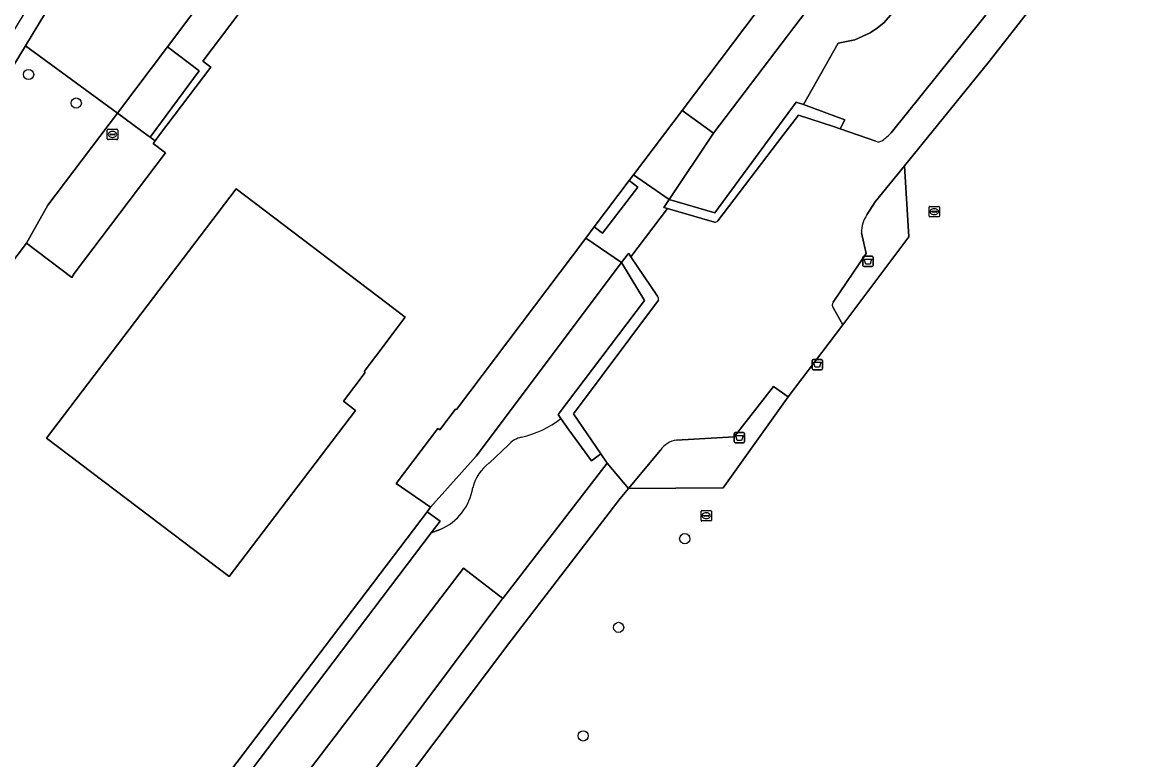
# Model space of a CAD drawing. Extents: x 160349 to 161355, y 381727 to 382854.
# Drawn here: x 161066.3 to 161172.9, y 382075.3 to 382146.1 of the extents above; entities that cross this region are included whole.
import ezdxf

# ---------------------------------------------------------------- set-up
doc = ezdxf.new("R2010")
doc.units = 0
for name, color, linetype in [('IMGEO_Afvalbak', 7, 'Continuous'), ('IMGEO_Boom', 7, 'Continuous'), ('IMGEO_Erf', 7, 'Continuous'), ('IMGEO_Grasland_overig', 7, 'Continuous'), ('IMGEO_Groenvoorziening', 7, 'Continuous'), ('IMGEO_Haag', 7, 'Continuous'), ('IMGEO_Kolk', 7, 'Continuous'), ('IMGEO_Pand', 7, 'Continuous'), ('IMGEO_Rioolput', 7, 'Continuous'), ('IMGEO_Voetpad_gesloten', 7, 'Continuous'), ('IMGEO_Voetpad_open', 7, 'Continuous')]:
    doc.layers.add(name, color=color, linetype=linetype)

msp = doc.modelspace()

# ---------------------------------------------------------------- linework, layer by layer
at = {"layer": 'IMGEO_Afvalbak'}
for p, q in [((161146.87, 382122.75), (161146.87, 382123.55)), ((161146.87, 382123.55), (161146.87, 382122.75)), ((161146.97, 382123.65), (161147.76, 382123.65)), ((161147.76, 382123.65), (161146.97, 382123.65)), ((161147.86, 382123.55), (161147.86, 382122.75)), ((161147.86, 382122.75), (161147.86, 382123.55)), ((161147.76, 382122.65), (161146.97, 382122.65)), ((161146.97, 382122.65), (161147.76, 382122.65)), ((161142.01, 382112.85), (161142.01, 382113.64)), ((161142.01, 382113.64), (161142.01, 382112.85)), ((161142.11, 382113.74), (161142.9, 382113.74)), ((161142.9, 382113.74), (161142.11, 382113.74)), ((161143, 382113.64), (161143, 382112.85)), ((161143, 382112.85), (161143, 382113.64)), ((161142.9, 382112.75), (161142.11, 382112.75)), ((161142.11, 382112.75), (161142.9, 382112.75)), ((161134.54, 382105.83), (161134.54, 382106.63)), ((161134.54, 382106.63), (161134.54, 382105.83)), ((161134.64, 382106.73), (161135.43, 382106.73)), ((161135.43, 382106.73), (161134.64, 382106.73)), ((161135.53, 382106.63), (161135.53, 382105.83)), ((161135.53, 382105.83), (161135.53, 382106.63)), ((161135.43, 382105.73), (161134.64, 382105.73)), ((161134.64, 382105.73), (161135.43, 382105.73))]:
    msp.add_line(p, q, dxfattribs=at)
for points in [[(161147.01, 382123.36), (161147.72, 382123.36), (161147.57, 382122.89), (161147.16, 382122.89), (161147.01, 382123.36)], [(161142.15, 382113.46), (161142.85, 382113.46), (161142.71, 382112.99), (161142.3, 382112.99), (161142.15, 382113.46)], [(161134.69, 382106.44), (161135.39, 382106.44), (161135.24, 382105.97), (161134.83, 382105.97), (161134.69, 382106.44)]]:
    msp.add_lwpolyline(points, dxfattribs=at)
for centre, start, end in [((161146.97, 382123.55), 90, 180), ((161146.97, 382123.55), 90, 180), ((161147.76, 382123.55), 0, 90), ((161147.76, 382123.55), 360, 90), ((161146.97, 382122.75), 180, 270), ((161146.97, 382122.75), 180, 270), ((161147.76, 382122.75), 270, 0), ((161147.76, 382122.75), 270, 0), ((161142.11, 382113.64), 90, 180), ((161142.11, 382113.64), 90, 180), ((161142.9, 382113.64), 0, 90), ((161142.9, 382113.64), 360, 90), ((161142.11, 382112.85), 180, 270), ((161142.11, 382112.85), 180, 270), ((161142.9, 382112.85), 270, 0), ((161142.9, 382112.85), 270, 0), ((161134.64, 382106.63), 90, 180), ((161134.64, 382106.63), 90, 180), ((161135.43, 382106.63), 0, 90), ((161135.43, 382106.63), 360, 90), ((161134.64, 382105.83), 180, 270), ((161134.64, 382105.83), 180, 270), ((161135.43, 382105.83), 270, 0), ((161135.43, 382105.83), 270, 0)]:
    msp.add_arc(centre, 0.1, start, end, dxfattribs=at)
at = {"layer": 'IMGEO_Boom'}
for centre in [(161066.89, 382141.07), (161071.46, 382138.33), (161129.8, 382096.54), (161123.46, 382088.03), (161120.06, 382077.62)]:
    msp.add_circle(centre, 0.489, dxfattribs=at)
at = {"layer": 'IMGEO_Erf'}
msp.add_lwpolyline([(161086.78, 382130.11), (161068.61, 382106.19), (161086.11, 382092.9), (161098.23, 382108.84), (161097.07, 382109.72), (161099.17, 382112.48), (161099.05, 382112.57), (161100.18, 382114.05), (161103.01, 382117.78), (161101.25, 382119.12)], close=True, dxfattribs=at)
at = {"layer": 'IMGEO_Grasland_overig'}
for points in [[(161075.41, 382137.35), (161078.36, 382135.18), (161078.54, 382135.05), (161083.25, 382141.43), (161080.22, 382143.71)], [(161079.01, 382134.71), (161078.54, 382135.05), (161078.36, 382135.18), (161075.41, 382137.35), (161068.75, 382128.52), (161066.68, 382124.9), (161071.04, 382121.61), (161071.27, 382121.99), (161080.02, 382133.54), (161078.82, 382134.46)]]:
    msp.add_lwpolyline(points, close=True, dxfattribs=at)
at = {"layer": 'IMGEO_Groenvoorziening'}
for points in [[(161149.59, 382135.48), (161158.35, 382146.37), (161161.11, 382149.99), (161158.71, 382152.17), (161161.68, 382166.51), (161152.83, 382175.44)], [(161163.23, 382147.74), (161158.99, 382142.31), (161150.88, 382132.31), (161151.28, 382125.51), (161144.95, 382117.06), (161139.71, 382110.16), (161133.48, 382101.41), (161124.4, 382101.35), (161123.6, 382100.4), (161113.11, 382086.75), (161101.27, 382070.99), (161087.21, 382052.27)], [(161142.09, 382147.97), (161132.55, 382135.44), (161128.32, 382129.08), (161132.68, 382127.79), (161140.49, 382138.4), (161141.17, 382138.19), (161144.51, 382144.07), (161146.1, 382144.41), (161147.59, 382145.08), (161148.27, 382145.53), (161148.9, 382146.04), (161149.98, 382147.26)], [(161149.98, 382147.26), (161148.9, 382146.04), (161148.27, 382145.53), (161147.59, 382145.08), (161146.1, 382144.41), (161144.51, 382144.07), (161141.17, 382138.19), (161145.15, 382136.72), (161144.71, 382135.87), (161148.11, 382134.66)], [(161139.21, 382135.21), (161140.7, 382137.16), (161144.07, 382136.09), (161144.71, 382135.87), (161145.15, 382136.72), (161141.17, 382138.19), (161140.49, 382138.4), (161132.68, 382127.79), (161128.32, 382129.08), (161127.87, 382128.41), (161127.8, 382128.32), (161128.14, 382128.22), (161131.45, 382127.24), (161132.64, 382126.89)], [(161132.96, 382127.04), (161139.21, 382135.21)], [(161144.05, 382118.66), (161144.95, 382117.06), (161151.28, 382125.51), (161150.88, 382132.31)], [(161150.88, 382132.31), (161148.07, 382128.85), (161147.27, 382127.61)], [(161146.74, 382125.88), (161147.2, 382123.91), (161144.02, 382119.23)], [(161127.2, 382119.79), (161124.64, 382123.59), (161124.43, 382123.91), (161124.39, 382123.86), (161123.75, 382123.02), (161125.94, 382119.38), (161117.65, 382108.46), (161117.92, 382108.08), (161118.7, 382106.99), (161120.85, 382104.01), (161121.74, 382104.68), (161119.13, 382108.52), (161127.28, 382119.43)], [(161125.94, 382119.38), (161123.75, 382123.02), (161109.81, 382104.47), (161105.42, 382099.55), (161105.09, 382099.12), (161106.34, 382098.23), (161105.48, 382097.09), (161106.36, 382097.43)], [(161117.92, 382108.08), (161117.65, 382108.46), (161125.94, 382119.38)], [(161139.71, 382110.16), (161138.32, 382111.15), (161134.55, 382106.31), (161129.02, 382105.99)], [(161127.47, 382105.03), (161124.4, 382101.35), (161133.48, 382101.41), (161139.71, 382110.16)], [(161108.58, 382093.72), (161112.36, 382090.81), (161122.36, 382103.78), (161121.74, 382104.68), (161120.85, 382104.01), (161118.7, 382106.99), (161117.92, 382108.08)], [(161112.91, 382105.55), (161111.05, 382103.8)], [(161111.05, 382103.8), (161112.91, 382105.55)], [(161106.36, 382097.43), (161105.48, 382097.09), (161073.39, 382054.74), (161068.22, 382058.68), (161044.57, 382076.69), (161043.68, 382075.49), (161043.34, 382075.03), (161043.25, 382075.09), (161034.23, 382082.03), (161036.44, 382084.95), (161031.89, 382088.45), (161029.81, 382085.8), (161029.63, 382085.57), (161029.43, 382085.32), (161026.14, 382081.41), (161025.79, 382080.99), (161021.58, 382076.02), (161021.61, 382075.99), (161034.65, 382066.48), (161059.54, 382047.63), (161059.61, 382047.59), (161059.67, 382047.55)], [(161080.58, 382048.39), (161086.61, 382056.37), (161088.88, 382059.38), (161094.66, 382067.17), (161090.6, 382070.13), (161108.58, 382093.72)]]:
    msp.add_lwpolyline(points, dxfattribs=at)
for points in [[(161132.55, 382135.44), (161129.55, 382137.62), (161124.89, 382131.43), (161128.32, 382129.08)], [(161123.75, 382123.02), (161120.32, 382125.38), (161107.92, 382108.92), (161107.83, 382108.98), (161106.31, 382106.98), (161106.12, 382107.12), (161102.12, 382101.84), (161105.42, 382099.55), (161109.81, 382104.47)], [(161112.36, 382090.81), (161108.58, 382093.72), (161090.6, 382070.13), (161094.66, 382067.17), (161094.83, 382067.41), (161112.27, 382090.69)]]:
    msp.add_lwpolyline(points, close=True, dxfattribs=at)
for centre, radius, start, end in [((161143.12, 382141.88), 9.1, 308.3681, 315.2804), ((161148.35, 382135.38), 0.761, 251.5739, 303.4448), ((161149.82, 382125.89), 3.08, 145.877, 180.0386), ((161132.66, 382127.25), 0.363, 267.0568, 324.7562), ((161126.77, 382119.51), 0.511, 350.8224, 32.5988), ((161144.43, 382118.97), 0.491, 147.8601, 218.5889), ((161112.02, 382115.54), 9.51, 282.8695, 308.3159), ((161112.02, 382115.54), 9.51, 282.8695, 308.3159), ((161114.5, 382104.26), 2.04, 100.0722, 140.9607), ((161114.5, 382104.26), 2.04, 100.0722, 140.9607), ((161129.34, 382103.75), 2.27, 98.1951, 145.5224), ((161113.67, 382100.37), 4.32, 127.401, 165.7568), ((161113.67, 382100.37), 4.32, 127.401, 165.7568), ((161104.31, 382102.26), 5.24, 292.9973, 350.9581), ((161104.31, 382102.26), 5.24, 292.9973, 350.9581)]:
    msp.add_arc(centre, radius, start, end, dxfattribs=at)
at = {"layer": 'IMGEO_Haag'}
for points in [[(161139.21, 382135.21), (161140.7, 382137.16), (161144.07, 382136.09), (161144.71, 382135.87), (161145.15, 382136.72), (161141.17, 382138.19), (161140.49, 382138.4), (161132.68, 382127.79), (161128.32, 382129.08), (161127.87, 382128.41), (161127.8, 382128.32), (161128.14, 382128.22), (161131.45, 382127.24), (161132.64, 382126.89)], [(161132.96, 382127.04), (161139.21, 382135.21)], [(161127.2, 382119.79), (161124.64, 382123.59), (161124.43, 382123.91), (161124.39, 382123.86), (161123.75, 382123.02), (161125.94, 382119.38), (161117.65, 382108.46), (161117.92, 382108.08), (161118.7, 382106.99), (161120.85, 382104.01), (161121.74, 382104.68), (161119.13, 382108.52), (161127.28, 382119.43)]]:
    msp.add_lwpolyline(points, dxfattribs=at)
for centre, radius, start, end in [((161132.66, 382127.25), 0.363, 267.0568, 324.7562), ((161126.77, 382119.51), 0.511, 350.8224, 32.5988)]:
    msp.add_arc(centre, radius, start, end, dxfattribs=at)
at = {"layer": 'IMGEO_Kolk'}
for p, q in [((161153.3, 382128.41), (161154.15, 382128.41)), ((161153.22, 382127.49), (161153.22, 382128.34)), ((161154.15, 382127.41), (161153.3, 382127.41)), ((161153.48, 382127.91), (161153.48, 382127.92)), ((161153.92, 382127.87), (161153.52, 382127.87)), ((161153.53, 382127.96), (161153.92, 382127.96)), ((161153.71, 382128.19), (161153.74, 382128.19)), ((161153.73, 382127.63), (161153.71, 382127.63)), ((161153.97, 382127.92), (161153.97, 382127.91)), ((161154.23, 382128.34), (161154.23, 382127.49)), ((161131.36, 382098.31), (161131.36, 382099.17)), ((161131.44, 382099.24), (161132.29, 382099.24)), ((161131.62, 382098.73), (161131.62, 382098.75)), ((161132.06, 382098.7), (161131.66, 382098.7)), ((161131.67, 382098.78), (161132.06, 382098.78)), ((161131.85, 382099.02), (161131.88, 382099.02)), ((161132.11, 382098.75), (161132.11, 382098.73)), ((161132.36, 382099.17), (161132.36, 382098.31)), ((161132.29, 382098.24), (161131.44, 382098.24)), ((161131.87, 382098.46), (161131.85, 382098.46))]:
    msp.add_line(p, q, dxfattribs=at)
for points in [[(161153.3, 382128.41), (161154.15, 382128.41)], [(161153.22, 382127.49), (161153.22, 382128.34)], [(161154.15, 382127.41), (161153.3, 382127.41)], [(161154.23, 382128.34), (161154.23, 382127.49)], [(161131.36, 382098.31), (161131.36, 382099.17)], [(161131.44, 382099.24), (161132.29, 382099.24)], [(161132.36, 382099.17), (161132.36, 382098.31)], [(161132.29, 382098.24), (161131.44, 382098.24)]]:
    msp.add_lwpolyline(points, dxfattribs=at)
for centre, radius, start, end in [((161153.3, 382128.34), 0.0765, 91.552, 178.448), ((161153.3, 382128.34), 0.0765, 91.552, 178.448), ((161154.15, 382128.34), 0.0765, 1.552, 88.448), ((161154.15, 382128.34), 0.0765, 1.552, 88.448), ((161153.3, 382127.49), 0.0765, 181.552, 268.448), ((161153.3, 382127.49), 0.0765, 181.552, 268.448), ((161153.52, 382127.92), 0.0403, 85.8775, 175.7526), ((161153.52, 382127.91), 0.0366, 178.938, 274.7102), ((161153.93, 382127.92), 0.0386, 1.7309, 96.639), ((161153.92, 382127.91), 0.043, 264.8664, 352.4533), ((161154.15, 382127.49), 0.0765, 271.552, 358.448), ((161154.15, 382127.49), 0.0765, 271.552, 358.448), ((161131.44, 382099.16), 0.0765, 91.552, 178.448), ((161131.44, 382099.16), 0.0765, 91.552, 178.448), ((161131.66, 382098.74), 0.0403, 85.8775, 175.7526), ((161131.66, 382098.73), 0.0366, 178.938, 274.7102), ((161132.07, 382098.74), 0.0386, 1.7309, 96.639), ((161132.06, 382098.74), 0.043, 264.8664, 352.4533), ((161132.29, 382099.16), 0.0765, 1.552, 88.448), ((161132.29, 382099.16), 0.0765, 1.552, 88.448), ((161131.44, 382098.31), 0.0765, 181.552, 268.448), ((161131.44, 382098.31), 0.0765, 181.552, 268.448), ((161132.29, 382098.31), 0.0765, 271.552, 358.448), ((161132.29, 382098.31), 0.0765, 271.552, 358.448)]:
    msp.add_arc(centre, radius, start, end, dxfattribs=at)
for centre, major_axis, ratio, start_param, end_param in [((161153.71, 382127.91), (-0.387, 0.002), 0.722429, 4.712389, 7.853982), ((161153.74, 382127.91), (-0.39, 0.002), 0.717154, 1.570796, 4.712389), ((161131.85, 382098.74), (-0.387, 0.002), 0.722429, 4.712389, 7.853982), ((161131.87, 382098.74), (-0.39, 0.002), 0.717154, 1.570796, 4.712389)]:
    msp.add_ellipse(centre, major_axis=major_axis, ratio=ratio, start_param=start_param, end_param=end_param, dxfattribs=at)
at = {"layer": 'IMGEO_Pand'}
for points in [[(161099.04, 382162.77), (161083.61, 382142.34), (161084.35, 382141.78), (161079.43, 382135.27), (161079.01, 382134.71), (161078.82, 382134.46), (161080.02, 382133.54), (161071.27, 382121.99), (161071.04, 382121.61), (161066.68, 382124.9), (161053.53, 382107.51)], [(161045.46, 382077.58), (161072.57, 382057.01), (161080.29, 382067.18), (161079.5, 382067.78), (161083.04, 382072.54), (161084.23, 382071.63), (161105.09, 382099.12), (161105.42, 382099.55), (161102.12, 382101.84), (161106.12, 382107.12), (161106.31, 382106.98), (161107.83, 382108.98), (161107.92, 382108.92), (161120.32, 382125.38), (161121.12, 382126.44), (161124.48, 382130.89), (161124.89, 382131.43), (161129.55, 382137.62), (161139.21, 382150.44)]]:
    msp.add_lwpolyline(points, dxfattribs=at)
msp.add_lwpolyline([(161068.61, 382106.19), (161086.78, 382130.11), (161101.25, 382119.12), (161103.01, 382117.78), (161100.18, 382114.05), (161099.05, 382112.57), (161099.17, 382112.48), (161097.07, 382109.72), (161098.23, 382108.84), (161086.11, 382092.9)], close=True, dxfattribs=at)
at = {"layer": 'IMGEO_Rioolput'}
for p, q in [((161074.43, 382134.89), (161074.43, 382135.74)), ((161074.51, 382135.82), (161075.36, 382135.82)), ((161075.36, 382134.82), (161074.51, 382134.82)), ((161074.69, 382135.31), (161074.69, 382135.32)), ((161075.13, 382135.27), (161074.73, 382135.27)), ((161074.74, 382135.36), (161075.13, 382135.36)), ((161074.92, 382135.6), (161074.95, 382135.6)), ((161074.94, 382135.04), (161074.92, 382135.04)), ((161075.18, 382135.32), (161075.18, 382135.31)), ((161075.44, 382135.74), (161075.44, 382134.89))]:
    msp.add_line(p, q, dxfattribs=at)
for points in [[(161074.43, 382134.89), (161074.43, 382135.74)], [(161074.51, 382135.82), (161075.36, 382135.82)], [(161075.36, 382134.82), (161074.51, 382134.82)], [(161075.44, 382135.74), (161075.44, 382134.89)]]:
    msp.add_lwpolyline(points, dxfattribs=at)
for centre, radius, start, end in [((161074.51, 382135.74), 0.0765, 91.552, 178.448), ((161074.51, 382135.74), 0.0765, 91.552, 178.448), ((161074.51, 382134.89), 0.0765, 181.552, 268.448), ((161074.51, 382134.89), 0.0765, 181.552, 268.448), ((161074.73, 382135.32), 0.0403, 85.8775, 175.7526), ((161074.73, 382135.31), 0.0366, 178.938, 274.7102), ((161075.14, 382135.32), 0.0386, 1.7309, 96.639), ((161075.13, 382135.32), 0.043, 264.8664, 352.4533), ((161075.36, 382135.74), 0.0765, 1.552, 88.448), ((161075.36, 382135.74), 0.0765, 1.552, 88.448), ((161075.36, 382134.89), 0.0765, 271.552, 358.448), ((161075.36, 382134.89), 0.0765, 271.552, 358.448)]:
    msp.add_arc(centre, radius, start, end, dxfattribs=at)
for centre, major_axis, ratio, start_param, end_param in [((161074.92, 382135.32), (-0.387, 0.002), 0.722429, 4.712389, 7.853982), ((161074.95, 382135.32), (-0.39, 0.002), 0.717154, 1.570796, 4.712389)]:
    msp.add_ellipse(centre, major_axis=major_axis, ratio=ratio, start_param=start_param, end_param=end_param, dxfattribs=at)
at = {"layer": 'IMGEO_Voetpad_gesloten'}
for points in [[(161152.83, 382175.44), (161161.68, 382166.51), (161168.47, 382159.65), (161161.11, 382149.99), (161158.35, 382146.37), (161149.59, 382135.48)], [(161147.27, 382127.61), (161148.07, 382128.85), (161150.88, 382132.31), (161158.99, 382142.31), (161163.23, 382147.74), (161163.43, 382147.99), (161165.75, 382150.97), (161172.85, 382160.13)], [(161148.11, 382134.66), (161144.71, 382135.87), (161144.07, 382136.09), (161140.7, 382137.16), (161139.21, 382135.21), (161132.96, 382127.04)], [(161132.64, 382126.89), (161131.45, 382127.24), (161128.14, 382128.22), (161124.64, 382123.59), (161127.2, 382119.79)], [(161147.2, 382123.91), (161146.74, 382125.88)], [(161144.02, 382119.23), (161147.2, 382123.91)], [(161127.28, 382119.43), (161119.13, 382108.52), (161121.74, 382104.68), (161122.36, 382103.78), (161124.4, 382101.35), (161127.47, 382105.03)], [(161129.02, 382105.99), (161134.55, 382106.31), (161138.32, 382111.15), (161139.71, 382110.16), (161144.95, 382117.06), (161144.05, 382118.66)], [(161113.11, 382086.75), (161123.6, 382100.4), (161124.4, 382101.35), (161122.36, 382103.78), (161112.36, 382090.81), (161112.27, 382090.69), (161094.83, 382067.41), (161094.66, 382067.17), (161088.88, 382059.38), (161086.61, 382056.37), (161080.58, 382048.39)], [(161087.21, 382052.27), (161101.27, 382070.99), (161113.11, 382086.75)]]:
    msp.add_lwpolyline(points, dxfattribs=at)
for points in [[(161128.14, 382128.22), (161127.8, 382128.32), (161127.87, 382128.41), (161128.32, 382129.08), (161124.89, 382131.43), (161124.48, 382130.89), (161125.3, 382130.27), (161121.92, 382125.84), (161121.12, 382126.44), (161120.32, 382125.38), (161123.75, 382123.02), (161124.39, 382123.86), (161124.43, 382123.91), (161124.64, 382123.59)], [(161125.3, 382130.27), (161124.48, 382130.89), (161121.12, 382126.44), (161121.92, 382125.84)]]:
    msp.add_lwpolyline(points, close=True, dxfattribs=at)
for centre, radius, start, end in [((161143.12, 382141.88), 9.1, 308.3681, 315.2804), ((161148.35, 382135.38), 0.761, 251.5739, 303.4448), ((161149.82, 382125.89), 3.08, 145.877, 180.0386), ((161132.66, 382127.25), 0.363, 267.0568, 324.7562), ((161126.77, 382119.51), 0.511, 350.8224, 32.5988), ((161144.43, 382118.97), 0.491, 147.8601, 218.5889), ((161129.34, 382103.75), 2.27, 98.1951, 145.5224)]:
    msp.add_arc(centre, radius, start, end, dxfattribs=at)
at = {"layer": 'IMGEO_Voetpad_open'}
for points in [[(161066.58, 382143.83), (161091.33, 382184.69), (161089.93, 382185.55), (161056.08, 382129.92), (161049.86, 382119.66), (161040.02, 382103.39)], [(161041.01, 382101.63), (161042.6, 382104.26), (161043.23, 382105.29), (161045.11, 382108.4), (161047.16, 382111.78), (161051.51, 382118.97), (161057.61, 382129.03), (161066.58, 382143.83)], [(161066.68, 382124.9), (161068.75, 382128.52), (161075.41, 382137.35), (161066.58, 382143.83), (161057.61, 382129.03), (161051.51, 382118.97), (161047.16, 382111.78), (161045.11, 382108.4), (161043.23, 382105.29), (161042.6, 382104.26), (161041.01, 382101.63)], [(161031.89, 382088.45), (161036.44, 382084.95), (161045.92, 382097.44), (161053.53, 382107.51), (161066.68, 382124.9)]]:
    msp.add_lwpolyline(points, dxfattribs=at)
for points in [[(161080.22, 382143.71), (161096.96, 382166.08), (161101.61, 382172), (161104.93, 382176.53), (161093.47, 382185.02), (161091.33, 382184.69), (161066.58, 382143.83), (161075.41, 382137.35)], [(161106.63, 382178.93), (161104.93, 382176.53), (161107.17, 382174.87), (161114.35, 382169.55), (161110.74, 382164.31), (161124.62, 382153.78), (161128.05, 382151.19), (161131.71, 382156.07), (161139.21, 382150.44), (161129.55, 382137.62), (161132.55, 382135.44), (161142.09, 382147.97), (161142.83, 382147.48), (161144.96, 382150.22)], [(161099.04, 382162.77), (161099.8, 382162.2), (161105.32, 382169.52), (161110.97, 382165.24), (161110.43, 382164.54), (161110.74, 382164.31), (161114.35, 382169.55), (161107.17, 382174.87), (161103.78, 382170.39), (161103.21, 382169.63), (161104.23, 382168.86), (161100.3, 382163.58), (161096.96, 382166.08), (161080.22, 382143.71), (161083.25, 382141.43), (161078.54, 382135.05), (161079.01, 382134.71), (161079.43, 382135.27), (161084.35, 382141.78), (161083.61, 382142.34)], [(161105.48, 382097.09), (161106.34, 382098.23), (161105.09, 382099.12), (161084.23, 382071.63), (161083.04, 382072.54), (161079.5, 382067.78), (161080.29, 382067.18), (161072.57, 382057.01), (161045.46, 382077.58), (161045.32, 382077.69), (161044.57, 382076.69), (161068.22, 382058.68), (161073.39, 382054.74)]]:
    msp.add_lwpolyline(points, close=True, dxfattribs=at)

doc.saveas('drawing.dxf')
